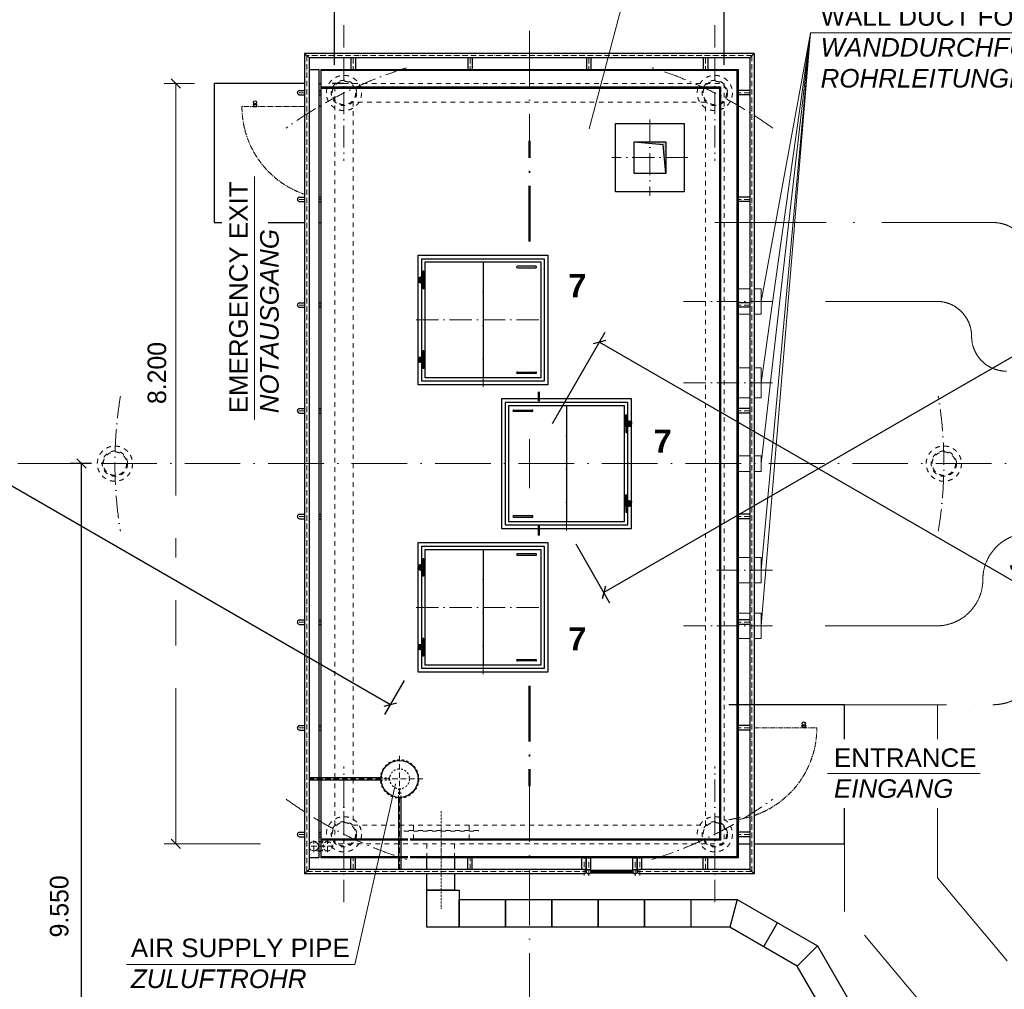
# Model space of a CAD drawing. Header units: millimetres. Extents: x -57642 to 5082813, y -177084 to 58112.
# Tile 789 of 1056: x 35292 to 45911, y -5669 to 4788. Entities that reach past the tile are written whole.
import ezdxf

# ---------------------------------------------------------------- set-up
doc = ezdxf.new("R2010")
doc.units = ezdxf.units.MM
for name, pattern in [('ACAD_ISO10W100', [18, 12, -3, 0, -3]), ('JIS_02_1.0', [2, 1, -1]), ('MITTE2', [28.575, 19.05, -3.175, 3.175, -3.175])]:
    doc.linetypes.add(name, pattern=pattern)
doc.layers.add('Bemaßung', color=7, linetype='Continuous', lineweight=9)
doc.layers.add('Beschriftung', color=7, linetype='Continuous', lineweight=9)
doc.layers.add('Kabeltrasse', color=7, linetype='Continuous', plot=False)
doc.styles.add('LBB3.5M1000', font='isocp.shx', dxfattribs={"height": 3.5})
doc.dimstyles.new('DIN', dxfattribs={"dimtxt": 2.5, "dimasz": 2.5, "dimexe": 1.25, "dimexo": 0.625, "dimtad": 1, "dimtih": 1, "dimdec": 4, "dimdsep": 46, "dimlunit": 6, "dimtxsty": 'Standard', "dimcen": 2.5, "dimadec": 0, "dimazin": 0, "dimtfac": 1, "dimtdec": 4, "dimtmove": 0, "dimatfit": 3, "dimfxl": 0, "dimtvp": 1, "dimtolj": 1, "dimtzin": 0, "dimarcsym": 0})

# ---------------------------------------------------------------- blocks, each defined once
blk = doc.blocks.new('_Oblique')
at = {"color": 0, "linetype": 'ByBlock', "lineweight": -2}
blk.add_line((-0.5, -0.5), (0.5, 0.5), dxfattribs=at)
blk = doc.blocks.new('*D6')
at = {"layer": 'Bemaßung', "color": 0, "lineweight": -2, "transparency": 16777216}
for p, q in [((36068, 0), (35835, 0)), ((35960, -9550), (35960, 0)), ((37489, -9550), (35835, -9550))]:
    blk.add_line(p, q, dxfattribs=at)
at = {"layer": 'DEFPOINTS', "color": 0, "transparency": 16777216}
for p in [(35960, 0), (36868, 0), (38289, -9550)]:
    blk.add_point(p, dxfattribs=at)
at = {"layer": 'Bemaßung', "color": 0, "lineweight": -2, "transparency": 16777216, "xscale": 100, "yscale": 100, "zscale": 100}
for p, rotation in [((35960, 0), 90), ((35960, -9550), 270)]:
    blk.add_blockref('_Oblique', p, dxfattribs=dict(at, rotation=rotation))
at = {"layer": 'Bemaßung', "color": 0, "transparency": 16777216, "insert": (35719, -4775), "char_height": 200, "attachment_point": 5, "rotation": 90}
blk.add_mtext('\\A1;9.550', dxfattribs=at)
blk = doc.blocks.new('*D181')
at = {"layer": 'Bemaßung', "color": 0, "lineweight": -2, "transparency": 16777216}
for p, q in [((31169, 2437), (30957, 2069)), ((31019, 2178), (39290, -2597)), ((39439, -2338), (39227, -2706))]:
    blk.add_line(p, q, dxfattribs=at)
at = {"layer": 'DEFPOINTS', "color": 0, "transparency": 16777216}
for p in [(32519, 4775), (40789, 0), (39290, -2597)]:
    blk.add_point(p, dxfattribs=at)
at = {"layer": 'Bemaßung', "color": 0, "lineweight": -2, "transparency": 16777216, "xscale": 100, "yscale": 100, "zscale": 100}
for p, rotation in [((31019, 2178), 150.0000000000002), ((39290, -2597), 330.0000000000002)]:
    blk.add_blockref('_Oblique', p, dxfattribs=dict(at, rotation=rotation))
at = {"layer": 'Bemaßung', "color": 0, "transparency": 16777216, "insert": (32363, 1659), "char_height": 200, "attachment_point": 5, "rotation": 330}
blk.add_mtext('\\A1;9.550', dxfattribs=at)
blk = doc.blocks.new('*D182')
at = {"layer": 'Bemaßung', "color": 0, "lineweight": -2, "transparency": 16777216}
for p, q in [((49560, 3909), (49926, 3275)), ((49863, 3384), (41593, -1391)), ((41289, -866), (41655, -1500))]:
    blk.add_line(p, q, dxfattribs=at)
at = {"layer": 'DEFPOINTS', "color": 0, "transparency": 16777216}
for p in [(49060, 4775), (40789, 0), (41593, -1391)]:
    blk.add_point(p, dxfattribs=at)
at = {"layer": 'Bemaßung', "color": 0, "lineweight": -2, "transparency": 16777216, "xscale": 100, "yscale": 100, "zscale": 100}
for p, rotation in [((49863, 3384), 29.9999999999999), ((41593, -1391), 209.9999999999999)]:
    blk.add_blockref('_Oblique', p, dxfattribs=dict(at, rotation=rotation))
at = {"layer": 'Bemaßung', "color": 0, "transparency": 16777216, "insert": (47515, 2308), "char_height": 200, "attachment_point": 5, "rotation": 30}
blk.add_mtext('\\A1;9.550', dxfattribs=at)
blk = doc.blocks.new('*D183')
at = {"layer": 'Bemaßung', "color": 0, "lineweight": -2, "transparency": 16777216}
for p, q in [((41039, 433), (41608, 1419)), ((41546, 1310), (50033, -3590)), ((49526, -4467), (50095, -3481))]:
    blk.add_line(p, q, dxfattribs=at)
at = {"layer": 'DEFPOINTS', "color": 0, "transparency": 16777216}
for p in [(40789, 0), (50033, -3590), (49276, -4900)]:
    blk.add_point(p, dxfattribs=at)
at = {"layer": 'Bemaßung', "color": 0, "lineweight": -2, "transparency": 16777216, "xscale": 100, "yscale": 100, "zscale": 100}
for p, rotation in [((41546, 1310), 149.9999999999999), ((50033, -3590), 329.9999999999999)]:
    blk.add_blockref('_Oblique', p, dxfattribs=dict(at, rotation=rotation))
at = {"layer": 'Bemaßung', "color": 0, "transparency": 16777216, "insert": (46283, -1199), "char_height": 200, "attachment_point": 5, "rotation": 330}
blk.add_mtext('\\A1;9.800', dxfattribs=at)
blk = doc.blocks.new('*D478')
at = {"layer": 'Bemaßung', "color": 0, "lineweight": -2, "transparency": 16777216}
blk.add_arc((40809, 0), 7889, 150, 180, dxfattribs=at)
at = {"layer": 'DEFPOINTS', "color": 0, "transparency": 16777216}
for p in [(33562, 4184), (34593, 3589), (33396, 2698), (29871, 0), (54595, 0)]:
    blk.add_point(p, dxfattribs=at)
at = {"layer": 'Bemaßung', "color": 0, "lineweight": -2, "transparency": 16777216, "xscale": 100, "yscale": 100, "zscale": 100}
for p, rotation in [((33977, 3945), 60.00000000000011), ((32920, 0), 270)]:
    blk.add_blockref('_Oblique', p, dxfattribs=dict(at, rotation=rotation))
at = {"layer": 'Bemaßung', "color": 0, "transparency": 16777216, "insert": (33044, 2081), "char_height": 200, "attachment_point": 5, "rotation": 75}
blk.add_mtext('\\A1;30°', dxfattribs=at)
blk = doc.blocks.new('*D528')
at = {"layer": 'Bemaßung', "color": 0, "lineweight": -2, "transparency": 16777216}
for p, q in [((38789, 4928), (38789, 5245)), ((42789, 4928), (42789, 5245)), ((38789, 5120), (42789, 5120))]:
    blk.add_line(p, q, dxfattribs=at)
at = {"layer": 'DEFPOINTS', "color": 0, "transparency": 16777216}
for p in [(42789, 5120), (38789, 4728), (42789, 4728)]:
    blk.add_point(p, dxfattribs=at)
at = {"layer": 'Bemaßung', "color": 0, "lineweight": -2, "transparency": 16777216, "xscale": 100, "yscale": 100, "zscale": 100, "rotation": 180}
blk.add_blockref('_Oblique', (38789, 5120), dxfattribs=at)
at = {"layer": 'Bemaßung', "color": 0, "lineweight": -2, "transparency": 16777216, "xscale": 100, "yscale": 100, "zscale": 100}
blk.add_blockref('_Oblique', (42789, 5120), dxfattribs=at)
at = {"layer": 'Bemaßung', "color": 0, "transparency": 16777216, "insert": (40789, 5270), "char_height": 200, "attachment_point": 5}
blk.add_mtext('\\A1;4.000', dxfattribs=at)
blk = doc.blocks.new('*D529')
at = {"layer": 'Bemaßung', "color": 0, "lineweight": -2, "transparency": 16777216}
for p, q in [((38689, 4300), (38689, 5619)), ((42889, 4300), (42889, 5619)), ((38689, 5494), (42889, 5494))]:
    blk.add_line(p, q, dxfattribs=at)
at = {"layer": 'DEFPOINTS', "color": 0, "transparency": 16777216}
for p in [(42889, 5494), (38689, 4100), (42889, 4100)]:
    blk.add_point(p, dxfattribs=at)
at = {"layer": 'Bemaßung', "color": 0, "lineweight": -2, "transparency": 16777216, "xscale": 100, "yscale": 100, "zscale": 100, "rotation": 180}
blk.add_blockref('_Oblique', (38689, 5494), dxfattribs=at)
at = {"layer": 'Bemaßung', "color": 0, "lineweight": -2, "transparency": 16777216, "xscale": 100, "yscale": 100, "zscale": 100}
blk.add_blockref('_Oblique', (42889, 5494), dxfattribs=at)
at = {"layer": 'Bemaßung', "color": 0, "transparency": 16777216, "insert": (40789, 5644), "char_height": 200, "attachment_point": 5}
blk.add_mtext('\\A1;4.200', dxfattribs=at)
blk = doc.blocks.new('*D733')
at = {"layer": 'Bemaßung', "color": 0, "lineweight": -2, "transparency": 16777216}
blk.add_arc((40789, 0), 8119, 330, 0, dxfattribs=at)
at = {"layer": 'DEFPOINTS', "color": 0, "transparency": 16777216}
for p in [(29871, 0), (54595, 0), (48785, -1410), (46895, -3525), (47894, -4102)]:
    blk.add_point(p, dxfattribs=at)
at = {"layer": 'Bemaßung', "color": 0, "lineweight": -2, "transparency": 16777216, "xscale": 100, "yscale": 100, "zscale": 100}
for p, rotation in [((48908, 0), 90), ((47820, -4059), 240)]:
    blk.add_blockref('_Oblique', p, dxfattribs=dict(at, rotation=rotation))
at = {"layer": 'Bemaßung', "color": 0, "transparency": 16777216, "insert": (48400, -2064), "char_height": 200, "attachment_point": 5, "rotation": 74.8258}
blk.add_mtext('\\A1;30°', dxfattribs=at)

msp = doc.modelspace()

# ---------------------------------------------------------------- hatches: boundary and pattern name
msp.add_hatch(color=256).paths.add_polyline_path([(42259.44271, 3470), (41919.44271, 3470), (42232.08964, 3442.64694), (42259.44271, 3130)])

# ---------------------------------------------------------------- linework, layer by layer
at = {"linetype": 'ACAD_ISO10W100', "lineweight": 18, "ltscale": 20}
for p, q in [((38789.44271, 4728.19477), (38789.44271, 3267.02881)), ((42789.44271, 4728.19477), (42789.44271, 3267.02881)), ((42089.44271, 3710), (42089.44271, 2890)), ((42499.44271, 3300), (41679.44271, 3300)), ((40289.44271, 830), (40289.44271, 2270)), ((43412.41405, 1750), (42369.44132, 1750)), ((43412.41405, 1750), (42714.27583, 1750)), ((39569.44271, 1550), (41009.44271, 1550)), ((43412.41405, 870), (42369.44132, 870)), ((43412.41405, 870), (42714.27583, 870)), ((41189.44271, -720), (41189.44271, 720)), ((40289.44271, -2270), (40289.44271, -830)), ((43412.41405, -1150), (42714.27583, -1150)), ((39569.44271, -1550), (41009.44271, -1550)), ((43412.41405, -1750), (42369.44132, -1750)), ((43412.41405, -1750), (42714.27583, -1750)), ((38789.44271, -4728.19477), (38789.44271, -3267.02881)), ((42789.44271, -4728.19477), (42789.44271, -3267.02881))]:
    msp.add_line(p, q, dxfattribs=at)
at = {"linetype": 'ACAD_ISO10W100', "lineweight": 18, "ltscale": 50}
for p, q in [((40789.44271, 4669.3168), (40789.44271, 3480.3193)), ((40789.44271, 264.79352), (40789.44271, -264.79352)), ((29871.04316, 0), (54595.45012, 0)), ((40789.44271, -3480.3193), (40789.44271, -12925))]:
    msp.add_line(p, q, dxfattribs=at)
for p, q in [((43213.59271, 4424.15), (38365.29271, 4424.15)), ((38365.29271, 4424.15), (38365.29271, -4424.15)), ((38413.59271, 4375.85), (38365.29271, 4424.15)), ((43165.29271, 4375.85), (38413.59271, 4375.85)), ((38413.59271, 4375.85), (38413.59271, -4375.85)), ((38865.29271, 4375.85), (38865.29271, 4250)), ((38913.59271, 4375.85), (38913.59271, 4250)), ((40125.29271, 4375.85), (40125.29271, 4250)), ((40173.59271, 4375.85), (40173.59271, 4250)), ((41405.29271, 4375.85), (41405.29271, 4250)), ((41453.59271, 4375.85), (41453.59271, 4250)), ((42665.29271, 4375.85), (42665.29271, 4250)), ((42713.59271, 4375.85), (42713.59271, 4250)), ((43165.29271, 4375.85), (43213.59271, 4424.15)), ((43165.29271, 4375.85), (43165.29271, -4375.85)), ((43213.59271, 4424.15), (43213.59271, -4424.15)), ((38539.44271, 4250), (38539.44271, -3387.5)), ((38539.44271, 4250), (43039.44271, 4250)), ((43039.44271, 4250), (43039.44271, -4250)), ((43029.44271, 4240), (38539.44271, 4240)), ((43029.44271, -4240), (43029.44271, 4240)), ((38365.29271, 4100), (37389.44271, 4100)), ((37389.44271, 4100), (37389.44271, 2600)), ((38517.97856, 4100), (38539.44271, 4100)), ((42849.44271, 4060), (38539.44271, 4060)), ((38539.44271, 4050), (42839.44271, 4050)), ((38789.44271, 4100), (38663.59271, 4100)), ((42839.44271, 4050), (42849.44271, 4060)), ((42839.44271, 4050), (42839.44271, -4050)), ((42849.44271, 4060), (42849.44271, -4060)), ((38311.32581, 4024.15), (38365.29271, 4024.15)), ((38311.32581, 3975.85), (38365.29271, 3975.85)), ((38517.97856, 4024.15), (38539.44271, 4024.15)), ((38517.97856, 3975.85), (38539.44271, 3975.85)), ((43165.29271, 4024.15), (43038.32473, 4024.15)), ((43165.29271, 3975.85), (43038.32473, 3975.85)), ((41919.44271, 3470), (42232.08964, 3442.64694)), ((42259.44271, 3130), (42232.08964, 3442.64694)), ((38311.32581, 2874.15), (38365.29271, 2874.15)), ((38517.97856, 2874.15), (38539.44271, 2874.15)), ((43165.29271, 2874.15), (43038.32473, 2874.15)), ((38311.32581, 2825.85), (38365.29271, 2825.85)), ((38517.97856, 2825.85), (38539.44271, 2825.85)), ((43165.29271, 2825.85), (43038.32473, 2825.85)), ((37389.44271, 2600), (37472.90227, 2600)), ((37970.45176, 2600), (38365.29271, 2600)), ((38517.97856, 2600), (38539.44271, 2600)), ((40289.44271, 2175), (40289.44271, 925)), ((40859.44271, 2128), (40659.44271, 2128)), ((39649.44271, 2065), (39639.44271, 2065)), ((40659.44271, 2112), (40859.44271, 2112)), ((39589.44271, 2005), (39589.44271, 1995)), ((39659.44271, 2005), (39589.44271, 2005)), ((39589.44271, 1995), (39659.44271, 1995)), ((39589.44271, 1985), (39589.44271, 1975)), ((39664.44271, 1985), (39589.44271, 1985)), ((39589.44271, 1975), (39664.44271, 1975)), ((39589.44271, 1955), (39589.44271, 1965)), ((39589.44271, 1965), (39659.44271, 1965)), ((39659.44271, 1955), (39589.44271, 1955)), ((39599.44271, 1995), (39599.44271, 2005)), ((39599.44271, 1985), (39599.44271, 1975)), ((39599.44271, 1965), (39599.44271, 1955)), ((39610.94271, 2010), (39610.94271, 2005)), ((39637.94271, 2010), (39610.94271, 2010)), ((39610.94271, 1995), (39610.94271, 1985)), ((39610.94271, 1975), (39610.94271, 1965)), ((39610.94271, 1955), (39610.94271, 1950)), ((39610.94271, 1950), (39637.94271, 1950)), ((39637.94271, 2005), (39637.94271, 2010)), ((39637.94271, 1985), (39637.94271, 1995)), ((39637.94271, 1965), (39637.94271, 1975)), ((39637.94271, 1950), (39637.94271, 1955)), ((39649.44271, 1995), (39649.44271, 2005)), ((39649.44271, 1975), (39649.44271, 1985)), ((39649.44271, 1965), (39649.44271, 1955)), ((39659.44271, 2005), (39659.44271, 1995)), ((39659.44271, 1985), (39659.44271, 1975)), ((39659.44271, 1955), (39659.44271, 1965)), ((39649.44271, 1895), (39639.44271, 1895)), ((38311.32581, 1734.15), (38365.29271, 1734.15)), ((38517.97856, 1734.15), (38539.44271, 1734.15)), ((43165.29271, 1734.15), (43038.32473, 1734.15)), ((38311.32581, 1685.85), (38365.29271, 1685.85)), ((38517.97856, 1685.85), (38539.44271, 1685.85)), ((43165.29271, 1685.85), (43038.32473, 1685.85)), ((39649.44271, 1205), (39639.44271, 1205)), ((39589.44271, 1145), (39589.44271, 1135)), ((39659.44271, 1145), (39589.44271, 1145)), ((39589.44271, 1135), (39659.44271, 1135)), ((39589.44271, 1115), (39589.44271, 1125)), ((39589.44271, 1125), (39664.44271, 1125)), ((39664.44271, 1115), (39589.44271, 1115)), ((39589.44271, 1095), (39589.44271, 1105)), ((39589.44271, 1105), (39659.44271, 1105)), ((39659.44271, 1095), (39589.44271, 1095)), ((39599.44271, 1135), (39599.44271, 1145)), ((39599.44271, 1115), (39599.44271, 1125)), ((39599.44271, 1105), (39599.44271, 1095)), ((39610.94271, 1145), (39610.94271, 1150)), ((39610.94271, 1150), (39637.94271, 1150)), ((39610.94271, 1125), (39610.94271, 1135)), ((39610.94271, 1105), (39610.94271, 1115)), ((39610.94271, 1090), (39610.94271, 1095)), ((39637.94271, 1090), (39610.94271, 1090)), ((39637.94271, 1150), (39637.94271, 1145)), ((39637.94271, 1135), (39637.94271, 1125)), ((39637.94271, 1115), (39637.94271, 1105)), ((39637.94271, 1095), (39637.94271, 1090)), ((39649.44271, 1135), (39649.44271, 1145)), ((39649.44271, 1125), (39649.44271, 1115)), ((39649.44271, 1105), (39649.44271, 1095)), ((39659.44271, 1145), (39659.44271, 1135)), ((39659.44271, 1115), (39659.44271, 1125)), ((39659.44271, 1095), (39659.44271, 1105)), ((39649.44271, 1035), (39639.44271, 1035)), ((40659.44271, 988), (40859.44271, 988)), ((40859.44271, 972), (40659.44271, 972)), ((38311.32581, 594.15), (38365.29271, 594.15)), ((38311.32581, 545.85), (38365.29271, 545.85)), ((38517.97856, 594.15), (38539.44271, 594.15)), ((38517.97856, 545.85), (38539.44271, 545.85)), ((40619.44271, 578), (40819.44271, 578)), ((40819.44271, 562), (40619.44271, 562)), ((41189.44271, 625), (41189.44271, -625)), ((43165.29271, 594.15), (43038.32473, 594.15)), ((43165.29271, 545.85), (43038.32473, 545.85)), ((41814.44271, 435), (41889.44271, 435)), ((41889.44271, 425), (41814.44271, 425)), ((41819.44271, 455), (41889.44271, 455)), ((41819.44271, 455), (41819.44271, 445)), ((41889.44271, 445), (41819.44271, 445)), ((41819.44271, 435), (41819.44271, 425)), ((41829.44271, 515), (41839.44271, 515)), ((41829.44271, 445), (41829.44271, 455)), ((41829.44271, 425), (41829.44271, 435)), ((41840.94271, 455), (41840.94271, 460)), ((41840.94271, 460), (41867.94271, 460)), ((41840.94271, 435), (41840.94271, 445)), ((41840.94271, 415), (41840.94271, 425)), ((41867.94271, 460), (41867.94271, 455)), ((41867.94271, 445), (41867.94271, 435)), ((41867.94271, 425), (41867.94271, 415)), ((41879.44271, 445), (41879.44271, 455)), ((41879.44271, 435), (41879.44271, 425)), ((41889.44271, 455), (41889.44271, 445)), ((41889.44271, 435), (41889.44271, 425)), ((41889.44271, 415), (41819.44271, 415)), ((41819.44271, 405), (41819.44271, 415)), ((41819.44271, 405), (41889.44271, 405)), ((41829.44271, 415), (41829.44271, 405)), ((41829.44271, 345), (41839.44271, 345)), ((41840.94271, 400), (41840.94271, 405)), ((41867.94271, 400), (41840.94271, 400)), ((41867.94271, 405), (41867.94271, 400)), ((41879.44271, 415), (41879.44271, 405)), ((41889.44271, 405), (41889.44271, 415)), ((41819.44271, -405), (41889.44271, -405)), ((41819.44271, -405), (41819.44271, -415)), ((41889.44271, -415), (41819.44271, -415)), ((41829.44271, -345), (41839.44271, -345)), ((41829.44271, -415), (41829.44271, -405)), ((41867.94271, -400), (41840.94271, -400)), ((41840.94271, -400), (41840.94271, -405)), ((41840.94271, -415), (41840.94271, -425)), ((41867.94271, -405), (41867.94271, -400)), ((41867.94271, -425), (41867.94271, -415)), ((41879.44271, -415), (41879.44271, -405)), ((41889.44271, -405), (41889.44271, -415)), ((41889.44271, -425), (41814.44271, -425)), ((41814.44271, -435), (41889.44271, -435)), ((41819.44271, -435), (41819.44271, -425)), ((41889.44271, -445), (41819.44271, -445)), ((41819.44271, -455), (41819.44271, -445)), ((41819.44271, -455), (41889.44271, -455)), ((41829.44271, -425), (41829.44271, -435)), ((41829.44271, -445), (41829.44271, -455)), ((41829.44271, -515), (41839.44271, -515)), ((41840.94271, -435), (41840.94271, -445)), ((41840.94271, -455), (41840.94271, -460)), ((41840.94271, -460), (41867.94271, -460)), ((41867.94271, -445), (41867.94271, -435)), ((41867.94271, -460), (41867.94271, -455)), ((41879.44271, -435), (41879.44271, -425)), ((41879.44271, -445), (41879.44271, -455)), ((41889.44271, -435), (41889.44271, -425)), ((41889.44271, -455), (41889.44271, -445)), ((38311.32581, -545.85), (38365.29271, -545.85)), ((38311.32581, -594.15), (38365.29271, -594.15)), ((38517.97856, -545.85), (38539.44271, -545.85)), ((38517.97856, -594.15), (38539.44271, -594.15)), ((40819.44271, -562), (40619.44271, -562)), ((40619.44271, -578), (40819.44271, -578)), ((43165.29271, -545.85), (43038.32473, -545.85)), ((43165.29271, -594.15), (43038.32473, -594.15)), ((40289.44271, -925), (40289.44271, -2175)), ((39649.44271, -1035), (39639.44271, -1035)), ((40859.44271, -972), (40659.44271, -972)), ((40659.44271, -988), (40859.44271, -988)), ((39589.44271, -1095), (39589.44271, -1105)), ((39659.44271, -1095), (39589.44271, -1095)), ((39589.44271, -1105), (39659.44271, -1105)), ((39589.44271, -1115), (39589.44271, -1125)), ((39664.44271, -1115), (39589.44271, -1115)), ((39589.44271, -1125), (39664.44271, -1125)), ((39589.44271, -1145), (39589.44271, -1135)), ((39589.44271, -1135), (39659.44271, -1135)), ((39659.44271, -1145), (39589.44271, -1145)), ((39599.44271, -1105), (39599.44271, -1095)), ((39599.44271, -1115), (39599.44271, -1125)), ((39599.44271, -1135), (39599.44271, -1145)), ((39610.94271, -1090), (39610.94271, -1095)), ((39637.94271, -1090), (39610.94271, -1090)), ((39610.94271, -1105), (39610.94271, -1115)), ((39610.94271, -1125), (39610.94271, -1135)), ((39610.94271, -1145), (39610.94271, -1150)), ((39610.94271, -1150), (39637.94271, -1150)), ((39637.94271, -1095), (39637.94271, -1090)), ((39637.94271, -1115), (39637.94271, -1105)), ((39637.94271, -1135), (39637.94271, -1125)), ((39637.94271, -1150), (39637.94271, -1145)), ((39649.44271, -1105), (39649.44271, -1095)), ((39649.44271, -1125), (39649.44271, -1115)), ((39649.44271, -1135), (39649.44271, -1145)), ((39659.44271, -1095), (39659.44271, -1105)), ((39659.44271, -1115), (39659.44271, -1125)), ((39659.44271, -1145), (39659.44271, -1135)), ((39649.44271, -1205), (39639.44271, -1205)), ((38311.32581, -1685.85), (38365.29271, -1685.85)), ((38517.97856, -1685.85), (38539.44271, -1685.85)), ((43165.29271, -1685.85), (43038.32473, -1685.85)), ((38311.32581, -1734.15), (38365.29271, -1734.15)), ((38517.97856, -1734.15), (38539.44271, -1734.15)), ((43165.29271, -1734.15), (43038.32473, -1734.15)), ((39649.44271, -1895), (39639.44271, -1895)), ((39589.44271, -1955), (39589.44271, -1965)), ((39659.44271, -1955), (39589.44271, -1955)), ((39589.44271, -1965), (39659.44271, -1965)), ((39589.44271, -1985), (39589.44271, -1975)), ((39589.44271, -1975), (39664.44271, -1975)), ((39664.44271, -1985), (39589.44271, -1985)), ((39589.44271, -2005), (39589.44271, -1995)), ((39589.44271, -1995), (39659.44271, -1995)), ((39659.44271, -2005), (39589.44271, -2005)), ((39599.44271, -1965), (39599.44271, -1955)), ((39599.44271, -1985), (39599.44271, -1975)), ((39599.44271, -1995), (39599.44271, -2005)), ((39610.94271, -1955), (39610.94271, -1950)), ((39610.94271, -1950), (39637.94271, -1950)), ((39610.94271, -1975), (39610.94271, -1965)), ((39610.94271, -1995), (39610.94271, -1985)), ((39610.94271, -2010), (39610.94271, -2005)), ((39637.94271, -2010), (39610.94271, -2010)), ((39637.94271, -1950), (39637.94271, -1955)), ((39637.94271, -1965), (39637.94271, -1975)), ((39637.94271, -1985), (39637.94271, -1995)), ((39637.94271, -2005), (39637.94271, -2010)), ((39649.44271, -1965), (39649.44271, -1955)), ((39649.44271, -1975), (39649.44271, -1985)), ((39649.44271, -1995), (39649.44271, -2005)), ((39659.44271, -1955), (39659.44271, -1965)), ((39659.44271, -1985), (39659.44271, -1975)), ((39659.44271, -2005), (39659.44271, -1995)), ((39649.44271, -2065), (39639.44271, -2065)), ((40659.44271, -2112), (40859.44271, -2112)), ((40859.44271, -2128), (40659.44271, -2128)), ((43062.8175, -2600), (42939.44271, -2600)), ((43165.29271, -2600), (43039.44271, -2600)), ((44089.44271, -2600), (43111.1175, -2600)), ((44189.44271, -2600), (43213.59271, -2600)), ((44189.44271, -2972.72554), (44189.44271, -2600)), ((44189.44271, -2972.72554), (44189.44271, -2600)), ((38311.32581, -2825.85), (38365.29271, -2825.85)), ((38517.97856, -2825.85), (38539.44271, -2825.85)), ((43165.29271, -2825.85), (43038.32473, -2825.85)), ((38311.32581, -2874.15), (38365.29271, -2874.15)), ((38517.97856, -2874.15), (38539.44271, -2874.15)), ((43165.29271, -2874.15), (43038.32473, -2874.15)), ((39189.83371, -3387.5), (38413.35346, -3387.5)), ((39189.83371, -3412.5), (38413.35346, -3412.5)), ((38539.44271, -3412.5), (38539.44271, -4250)), ((39378.30062, -3599.68939), (39378.30062, -4375.85)), ((39403.30062, -3599.51932), (39403.30062, -4375.85)), ((44189.44271, -4100), (44189.44271, -3715.98216)), ((44189.44271, -4100), (44189.44271, -3715.98216)), ((38311.32581, -3975.85), (38365.29271, -3975.85)), ((38311.32581, -4024.15), (38365.29271, -4024.15)), ((38517.97856, -3975.85), (38539.44271, -3975.85)), ((38517.97856, -4024.15), (38539.44271, -4024.15)), ((43165.29271, -3975.85), (43038.32473, -3975.85)), ((43165.29271, -4024.15), (43038.32473, -4024.15)), ((38517.97856, -4076.60305), (38539.44271, -4076.60305)), ((39478.30062, -4050), (38539.44271, -4050)), ((39478.30062, -4060), (38539.44271, -4060)), ((42839.44271, -4050), (39503.30062, -4050)), ((42849.44271, -4060), (39503.30062, -4060)), ((42839.44271, -4050), (42849.44271, -4060)), ((43039.44271, -4100), (43165.29271, -4100)), ((43213.59271, -4100), (44189.44271, -4100)), ((38517.97856, -4176.60305), (38539.44271, -4176.60305)), ((39478.30062, -4240), (38539.44271, -4240)), ((43029.44271, -4240), (39503.30062, -4240)), ((42939.44271, -4250), (42929.44271, -4240)), ((43039.44271, -4250), (43029.44271, -4240)), ((39478.30062, -4250), (38539.44271, -4250)), ((38865.29271, -4375.85), (38865.29271, -4250)), ((38913.59271, -4375.85), (38913.59271, -4250)), ((43039.44271, -4250), (39503.30062, -4250)), ((40125.29271, -4375.85), (40125.29271, -4250)), ((40173.59271, -4375.85), (40173.59271, -4250)), ((41355.29271, -4375.85), (41355.29271, -4249.64249)), ((41403.59271, -4399.64249), (41403.59271, -4249.64249)), ((41405.29271, -4400), (41405.29271, -4250)), ((41453.59271, -4400), (41453.59271, -4250)), ((41905.29271, -4400), (41905.29271, -4250)), ((41953.59271, -4400), (41953.59271, -4250)), ((41955.29271, -4399.64249), (41955.29271, -4249.64249)), ((42003.59271, -4375.85), (42003.59271, -4249.64249)), ((42665.29271, -4375.85), (42665.29271, -4250)), ((42713.59271, -4375.85), (42713.59271, -4250)), ((38413.59271, -4375.85), (38365.29271, -4424.15)), ((41379.44271, -4424.15), (38365.29271, -4424.15)), ((41379.4428, -4375.85), (38413.59271, -4375.85)), ((41449.2735, -4414.14214), (41909.61191, -4414.14214)), ((41453.59271, -4385.85786), (41905.29271, -4385.85786)), ((41453.59271, -4400), (41905.29271, -4400)), ((43165.29271, -4375.85), (41979.44271, -4375.85)), ((43213.59271, -4424.15), (41979.44271, -4424.15)), ((43165.29271, -4375.85), (43213.59271, -4424.15)), ((42531.63733, -4700), (42531.63733, -5000)), ((43031.63733, -4700), (42951.25257, -5000)), ((43464.65003, -4950), (43314.65003, -5209.80762)), ((43897.66273, -5200), (43678.04749, -5419.61524))]:
    msp.add_line(p, q)
at = {"linetype": 'ACAD_ISO10W100', "lineweight": 18, "ltscale": 5}
for p, q in [((43189.44271, 4400), (38389.44271, 4400)), ((38389.44271, -4400), (38389.44271, 4400)), ((38889.44271, 4375.85), (38889.44271, 4250)), ((40149.44271, 4375.85), (40149.44271, 4250)), ((41429.44271, 4375.85), (41429.44271, 4250)), ((42689.44271, 4375.85), (42689.44271, 4250)), ((43189.44271, -4400), (43189.44271, 4400)), ((38365.29271, 4000), (38274.77729, 4000)), ((38517.97856, 4000), (38539.44271, 4000)), ((43165.29271, 4000), (43038.32473, 4000)), ((38365.29271, 2850), (38274.77729, 2850)), ((38517.97856, 2850), (38539.44271, 2850)), ((43165.29271, 2850), (43038.32473, 2850)), ((38365.29271, 1710), (38274.77729, 1710)), ((38517.97856, 1710), (38539.44271, 1710)), ((43165.29271, 1710), (43038.32473, 1710)), ((38365.29271, 570), (38274.77729, 570)), ((38517.97856, 570), (38539.44271, 570)), ((43165.29271, 570), (43038.32473, 570)), ((38365.29271, -570), (38274.77729, -570)), ((38517.97856, -570), (38539.44271, -570)), ((43165.29271, -570), (43038.32473, -570)), ((38365.29271, -1710), (38274.77729, -1710)), ((38517.97856, -1710), (38539.44271, -1710)), ((43165.29271, -1710), (43038.32473, -1710)), ((38365.29271, -2850), (38274.77729, -2850)), ((38517.97856, -2850), (38539.44271, -2850)), ((43165.29271, -2850), (43038.32473, -2850)), ((39389.44271, -3150), (39389.44271, -4375.85)), ((39639.44271, -3400), (38413.35346, -3400)), ((38365.29271, -4000), (38274.77729, -4000)), ((38517.97856, -4000), (38539.44271, -4000)), ((43165.29271, -4000), (43038.32473, -4000)), ((38889.44271, -4375.85), (38889.44271, -4250)), ((40149.44271, -4375.85), (40149.44271, -4250)), ((41379.44271, -4443.79249), (41379.44271, -4249.64249)), ((41429.44271, -4444.15), (41429.44271, -4250)), ((41929.44271, -4444.15), (41929.44271, -4250)), ((41979.44271, -4443.79249), (41979.44271, -4249.64249)), ((42689.44271, -4375.85), (42689.44271, -4250)), ((38389.44271, -4400), (41405.29271, -4400)), ((41453.59271, -4400), (41473.59271, -4400)), ((41885.29271, -4400), (41905.29271, -4400)), ((41953.59271, -4400), (43189.44271, -4400))]:
    msp.add_line(p, q, dxfattribs=at)
at = {"linetype": 'JIS_02_1.0', "lineweight": 18, "ltscale": 50}
for p, q in [((38689.44271, -3387.5), (38689.44271, 4100)), ((38689.44271, 4100), (42889.44271, 4100)), ((42889.44271, 4100), (42889.44271, -4100)), ((38689.44271, -4100), (38689.44271, -3412.5)), ((38789.44271, -4100), (38789.44271, -3412.5)), ((39539.44271, -3900), (39539.44271, -4100)), ((40139.44271, -3900), (40139.44271, -4100)), ((39478.30062, -4100), (38689.44271, -4100)), ((42889.44271, -4100), (39503.30062, -4100)), ((39681.63733, -4250), (39681.63733, -4100)), ((39981.63733, -4250), (39981.63733, -4100))]:
    msp.add_line(p, q, dxfattribs=at)
at = {"linetype": 'MITTE2', "lineweight": 9, "ltscale": 3}
for p, q in [((38365.29271, 3850), (37689.44271, 3850)), ((38517.97856, 3850), (38539.44271, 3850)), ((43213.59271, -2850), (43889.44271, -2850))]:
    msp.add_line(p, q, dxfattribs=at)
at = {"linetype": 'ACAD_ISO10W100', "lineweight": 50, "ltscale": 50}
for p, q in [((40789.44271, 2396.5615), (40789.44271, 3480.3193)), ((40890.92081, 775), (40890.92081, 672.5)), ((40890.92081, -775), (40890.92081, -672.5)), ((40789.44271, -2396.5615), (40789.44271, -3480.3193))]:
    msp.add_line(p, q, dxfattribs=at)
at = {"linetype": 'ACAD_ISO10W100', "lineweight": 13, "ltscale": 100}
for p, q in [((42789.44271, 2600), (45789.44271, 2600)), ((45182.0822, 1750), (43587.64272, 1750)), ((45180.52033, -1750), (43587.64272, -1750)), ((44089.44271, -2600), (45789.44271, -2600)), ((45189.44271, -2600), (45189.44271, -2972.72554)), ((45189.44271, -3715.98216), (45189.44271, -4465.85389)), ((44189.44271, -4100), (44189.44271, -4829.82413)), ((50569.37699, -10877.40991), (45189.44271, -4465.85389)), ((49803.33255, -11520.19752), (44189.44271, -4829.82413))]:
    msp.add_line(p, q, dxfattribs=at)
at = {"lineweight": 13}
for p, q in [((43039.44271, 1886.5), (43165.29271, 1886.5)), ((43213.59271, 1886.5), (43289.44271, 1886.5)), ((43289.44271, 1886.5), (43289.44271, 1613.5)), ((43165.29271, 1613.5), (43039.44271, 1613.5)), ((43289.44271, 1613.5), (43213.59271, 1613.5)), ((43039.44271, 1031.95), (43165.29271, 1031.95)), ((43213.59271, 1031.95), (43289.44271, 1031.95)), ((43289.44271, 1031.95), (43289.44271, 708.05)), ((43165.29271, 708.05), (43039.44271, 708.05)), ((43289.44271, 708.05), (43213.59271, 708.05)), ((43039.44271, 84.15), (43165.29271, 84.15)), ((43213.59271, 84.15), (43289.44271, 84.15)), ((43289.44271, 84.15), (43289.44271, -84.15)), ((43165.29271, -84.15), (43039.44271, -84.15)), ((43289.44271, -84.15), (43213.59271, -84.15)), ((43039.44271, -1013.5), (43165.29271, -1013.5)), ((43213.59271, -1013.5), (43289.44271, -1013.5)), ((43289.44271, -1013.5), (43289.44271, -1286.5)), ((43165.29271, -1286.5), (43039.44271, -1286.5)), ((43289.44271, -1286.5), (43213.59271, -1286.5)), ((43039.44271, -1613.5), (43165.29271, -1613.5)), ((43213.59271, -1613.5), (43289.44271, -1613.5)), ((43289.44271, -1613.5), (43289.44271, -1886.5)), ((43165.29271, -1886.5), (43039.44271, -1886.5)), ((43289.44271, -1886.5), (43213.59271, -1886.5))]:
    msp.add_line(p, q, dxfattribs=at)
at = {"linetype": 'JIS_02_1.0', "lineweight": 18, "ltscale": 20}
for p, q in [((39189.83371, -3387.5), (39283.12501, -3387.5)), ((39189.83371, -3412.5), (39283.12501, -3412.5)), ((39378.30062, -3599.68939), (39378.30062, -3506.46857)), ((39403.30062, -3599.51932), (39403.30062, -3506.14924))]:
    msp.add_line(p, q, dxfattribs=at)
at = {"linetype": 'ACAD_ISO10W100', "lineweight": 9, "ltscale": 5}
for p, q in [((38676.37712, -4126.60305), (38413.59271, -4126.60305)), ((38463.86114, -4189.70543), (38463.86114, -4063.50067)), ((38613.27474, -4189.70543), (38613.27474, -4063.50067))]:
    msp.add_line(p, q, dxfattribs=at)
at = {"linetype": 'JIS_02_1.0', "lineweight": 9, "ltscale": 25}
for p, q in [((38463.40622, -4076.60305), (38517.97856, -4076.60305)), ((38539.44271, -4076.60305), (38613.27474, -4076.60305)), ((38517.97856, -4176.60305), (38463.40622, -4176.60305)), ((38613.27474, -4176.60305), (38539.44271, -4176.60305))]:
    msp.add_line(p, q, dxfattribs=at)
for points in [[(38413.35346, 4250), (38517.97856, 4250), (38517.97856, -3387.5)], [(37824.45008, 3879.94971), (37824.45008, 3875.59197), (37836.54665, 3875.59197), (37836.54665, 3879.94971)], [(39589.44271, 2005), (39589.44271, 2250), (40989.44271, 2250), (40989.44271, 850), (39589.44271, 850), (39589.44271, 1095)], [(39629.44271, 2010), (39629.44271, 2210), (40949.44271, 2210), (40949.44271, 890), (39629.44271, 890), (39629.44271, 1090)], [(39589.44271, 1985), (39589.44271, 1995)], [(39589.44271, 1965), (39589.44271, 1975)], [(39589.44271, 1145), (39589.44271, 1955)], [(39629.44271, 1150), (39629.44271, 1950)], [(39589.44271, 1125), (39589.44271, 1135)], [(39589.44271, 1105), (39589.44271, 1115)], [(41889.44271, 455), (41889.44271, 700), (40489.44271, 700), (40489.44271, -700), (41889.44271, -700), (41889.44271, -455)], [(41849.44271, 460), (41849.44271, 660), (40529.44271, 660), (40529.44271, -660), (41849.44271, -660), (41849.44271, -460)], [(41889.44271, 435), (41889.44271, 445)], [(41889.44271, 415), (41889.44271, 425)], [(41849.44271, -400), (41849.44271, 400)], [(41889.44271, -405), (41889.44271, 405)], [(41889.44271, -425), (41889.44271, -415)], [(41889.44271, -445), (41889.44271, -435)], [(39589.44271, -1095), (39589.44271, -850), (40989.44271, -850), (40989.44271, -2250), (39589.44271, -2250), (39589.44271, -2005)], [(39629.44271, -1090), (39629.44271, -890), (40949.44271, -890), (40949.44271, -2210), (39629.44271, -2210), (39629.44271, -2010)], [(39589.44271, -1115), (39589.44271, -1105)], [(39589.44271, -1135), (39589.44271, -1125)], [(39589.44271, -1955), (39589.44271, -1145)], [(39629.44271, -1950), (39629.44271, -1150)], [(39589.44271, -1975), (39589.44271, -1965)], [(39589.44271, -1995), (39589.44271, -1985)], [(43742.33876, -2820.05029), (43742.33876, -2824.40803), (43754.43534, -2824.40803), (43754.43534, -2820.05029)], [(38517.97856, -3412.5), (38517.97856, -4250), (38413.35346, -4250)], [(39681.63733, -4375.85), (39681.63733, -4250)], [(39981.63733, -4250), (39981.63733, -4375.85)], [(39981.63733, -4424.15), (39981.63733, -4600), (39681.63733, -4600), (39681.63733, -4424.15)], [(42951.25257, -5000), (42031.63733, -5000), (42031.63733, -4700), (43031.63733, -4700)], [(43031.63733, -4700), (43897.66273, -5200)], [(43678.04749, -5419.61524), (42951.25257, -5000)], [(43897.66273, -5200), (44397.66273, -6066.0254), (44137.85511, -6216.0254), (43678.04749, -5419.61524)]]:
    msp.add_lwpolyline(points)
for points in [[(37809.66769, 3875.59197), (37809.66769, 3872.08413), (37851.32903, 3872.08413), (37851.32903, 3875.59197)], [(37812.82129, 3872.08413), (37812.82129, 3850), (37848.17544, 3850), (37848.17544, 3872.08413)], [(41719.44271, 3670), (42459.44271, 3670), (42459.44271, 2930), (41719.44271, 2930)], [(41919.44271, 3470), (42259.44271, 3470), (42259.44271, 3130), (41919.44271, 3130)], [(40914.44271, 925), (39664.44271, 925), (39664.44271, 2175), (40914.44271, 2175)], [(39649.44271, 2075), (39639.44271, 2075), (39639.44271, 2005), (39649.44271, 2005)], [(39649.44271, 1885), (39639.44271, 1885), (39639.44271, 1955), (39649.44271, 1955)], [(39649.44271, 1215), (39639.44271, 1215), (39639.44271, 1145), (39649.44271, 1145)], [(39649.44271, 1025), (39639.44271, 1025), (39639.44271, 1095), (39649.44271, 1095)], [(40564.44271, -625), (41814.44271, -625), (41814.44271, 625), (40564.44271, 625)], [(41829.44271, 525), (41839.44271, 525), (41839.44271, 455), (41829.44271, 455)], [(41829.44271, 335), (41839.44271, 335), (41839.44271, 405), (41829.44271, 405)], [(41829.44271, -335), (41839.44271, -335), (41839.44271, -405), (41829.44271, -405)], [(41829.44271, -525), (41839.44271, -525), (41839.44271, -455), (41829.44271, -455)], [(40914.44271, -2175), (39664.44271, -2175), (39664.44271, -925), (40914.44271, -925)], [(39649.44271, -1025), (39639.44271, -1025), (39639.44271, -1095), (39649.44271, -1095)], [(39649.44271, -1215), (39639.44271, -1215), (39639.44271, -1145), (39649.44271, -1145)], [(39649.44271, -1885), (39639.44271, -1885), (39639.44271, -1955), (39649.44271, -1955)], [(39649.44271, -2075), (39639.44271, -2075), (39639.44271, -2005), (39649.44271, -2005)], [(43769.21772, -2824.40803), (43769.21772, -2827.91587), (43727.55638, -2827.91587), (43727.55638, -2824.40803)], [(43766.06412, -2827.91587), (43766.06412, -2850), (43730.70997, -2850), (43730.70997, -2827.91587)], [(39681.63733, -4600), (40031.63733, -4600), (40031.63733, -5000), (39681.63733, -5000)], [(40531.63733, -5000), (40031.63733, -5000), (40031.63733, -4700), (40531.63733, -4700)], [(41031.63733, -5000), (40531.63733, -5000), (40531.63733, -4700), (41031.63733, -4700)], [(41531.63733, -5000), (41031.63733, -5000), (41031.63733, -4700), (41531.63733, -4700)], [(42031.63733, -5000), (41531.63733, -5000), (41531.63733, -4700), (42031.63733, -4700)]]:
    msp.add_lwpolyline(points, close=True)
at = {"linetype": 'JIS_02_1.0', "lineweight": 18, "ltscale": 50}
msp.add_lwpolyline([(42689.44271, -3900), (42689.44271, 3900), (38889.44271, 3900), (38889.44271, -3900), (42689.44271, -3900)], dxfattribs=at)
at = {"linetype": 'JIS_02_1.0', "lineweight": 18, "ltscale": 5}
for points in [[(39600.44271, 1985), (39600.44271, 1995)], [(39600.44271, 1965), (39600.44271, 1975)], [(39600.44271, 1125), (39600.44271, 1135)], [(39600.44271, 1105), (39600.44271, 1115)], [(41878.44271, 435), (41878.44271, 445)], [(41878.44271, 415), (41878.44271, 425)], [(41878.44271, -425), (41878.44271, -415)], [(41878.44271, -445), (41878.44271, -435)], [(39600.44271, -1115), (39600.44271, -1105)], [(39600.44271, -1135), (39600.44271, -1125)], [(39600.44271, -1975), (39600.44271, -1965)], [(39600.44271, -1995), (39600.44271, -1985)]]:
    msp.add_lwpolyline(points, dxfattribs=at)
at = {"linetype": 'JIS_02_1.0', "lineweight": 18, "ltscale": 50}
msp.add_lwpolyline([(39439.44271, -3955.6094), (39439.44271, -3965.6094), (40239.44271, -3965.6094), (40239.44271, -3955.6094)], close=True, dxfattribs=at)
for centre, radius in [((38789.44271, 3997.61179), 190), ((42789.44271, 3997.61179), 190), ((38789.44271, 3997.61179), 136.5), ((38789.44271, 3997.61179), 126.5), ((42789.44271, 3997.61179), 136.5), ((42789.44271, 3997.61179), 126.5), ((36319.44271, 0), 190), ((36319.44271, 0), 136.5), ((36319.44271, 0), 126.5), ((45259.44271, 0), 190), ((45259.44271, 0), 136.5), ((45259.44271, 0), 126.5), ((38789.44271, -3997.61179), 190), ((42789.44271, -3997.61179), 190), ((38789.44271, -3997.61179), 136.5), ((38789.44271, -3997.61179), 126.5), ((42789.44271, -3997.61179), 136.5), ((42789.44271, -3997.61179), 126.5)]:
    msp.add_circle(centre, radius, dxfattribs=at)
for centre, radius in [((37830.49836, 3896.42264), 17.54819), ((43748.38705, -2803.57736), 17.54819), ((39389.44271, -3400), 200), ((41429.44271, -4400.3549), 24.15261), ((41929.44271, -4400.3549), 24.15261)]:
    msp.add_circle(centre, radius)
at = {"linetype": 'JIS_02_1.0', "lineweight": 18, "ltscale": 25}
msp.add_circle((39389.44271, -3400), 207.05, dxfattribs=at)
at = {"linetype": 'JIS_02_1.0', "lineweight": 18, "ltscale": 20}
msp.add_circle((39389.44271, -3400), 107.05, dxfattribs=at)
at = {"linetype": 'JIS_02_1.0', "lineweight": 9, "ltscale": 25}
msp.add_circle((38613.27474, -4126.60305), 50, dxfattribs=at)
at = {"linetype": 'ACAD_ISO10W100', "lineweight": 13, "ltscale": 100}
for centre, radius, start, end in [((40789.44271, 0), 11925, 312.98024376, 171.218331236), ((45789.44271, 2198.38931), 401.61069, 360, 90), ((45182.0822, 1373.38931), 376.61069, 0, 90), ((45935.30359, 1373.38931), 376.61069, 180, 270), ((46179.01164, -1250.75434), 499.24566, 90, 180), ((45180.52033, -1250.75434), 499.24566, 270, 360), ((45789.44271, -2075.75434), 524.24566, 270, 0), ((40789.44271, 0), 11925, 192.835113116, 298.999603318)]:
    msp.add_arc(centre, radius, start, end, dxfattribs=at)
for centre, radius, start, end in [((40789.44271, 0), 10925, 313.253316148, 176.906161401), ((40789.44271, 0), 10625, 314.047774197, 176.761938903), ((38311.32581, 4000), 24.15, 90, 270), ((38311.32581, 2850), 24.15, 90, 270), ((40659.44271, 2120), 8, 90, 270), ((40859.44271, 2120), 8, 270, 90), ((38311.32581, 1710), 24.15, 90, 270), ((40659.44271, 980), 8, 90, 270), ((40859.44271, 980), 8, 270, 90), ((38311.32581, 570), 24.15, 90, 270), ((40619.44271, 570), 8, 90, 270), ((40819.44271, 570), 8, 270, 90), ((38311.32581, -570), 24.15, 90, 270), ((40619.44271, -570), 8, 90, 270), ((40819.44271, -570), 8, 270, 90), ((40659.44271, -980), 8, 90, 270), ((40859.44271, -980), 8, 270, 90), ((40789.44271, 0), 10925, 187.093838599, 298.908023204), ((40789.44271, 0), 10625, 187.238061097, 298.877187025), ((38311.32581, -1710), 24.15, 90, 270), ((40659.44271, -2120), 8, 90, 270), ((40859.44271, -2120), 8, 270, 90), ((38311.32581, -2850), 24.15, 90, 270), ((42789.44271, -2850), 1000, 278.626926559, 285.865185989), ((38311.32581, -4000), 24.15, 90, 270), ((41379.44271, -4400), 24.15, 270, 90), ((41979.44271, -4400), 24.15, 90, 270)]:
    msp.add_arc(centre, radius, start, end)
at = {"linetype": 'JIS_02_1.0', "lineweight": 18, "ltscale": 50}
for start, end in [(314.057336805, 176.74955033), (187.25044967, 298.874538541)]:
    msp.add_arc((40789.44271, 0), 10600, start, end, dxfattribs=at)
at = {"linetype": 'ACAD_ISO10W100', "lineweight": 18, "ltscale": 20}
for start, end in [(107.203785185, 125.953697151), (54.046302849, 72.796214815), (170.625044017, 189.374955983), (350.625044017, 9.374955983), (234.046302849, 252.796214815), (287.203785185, 305.953697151)]:
    msp.add_arc((40789.44271, 0), 4470, start, end, dxfattribs=at)
at = {"linetype": 'MITTE2', "lineweight": 9, "ltscale": 3}
for centre, start, end in [((38689.44271, 3850), 180, 251.085914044), ((42889.44271, -2850), 288.914085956, 0), ((42889.44271, -2850), 278.626926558, 286.012675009)]:
    msp.add_arc(centre, 1000, start, end, dxfattribs=at)
at = {"linetype": 'JIS_02_1.0', "lineweight": 9, "ltscale": 25}
msp.add_arc((38520.89027, -4126.60305), 53.03301, 289.471220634, 70.528779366, dxfattribs=at)
at = {"layer": 'Bemaßung'}
for p, q in [((37177.50939, 4100), (36850.1139, 4100)), ((36975.1139, -343.28503), (36975.1139, 4100)), ((36975.1139, -1012.79129), (36975.1139, -802.37464)), ((36975.1139, -1962.85213), (36975.1139, -1471.88091)), ((36975.1139, -4100), (36975.1139, -2421.94174)), ((37889.44271, -4100), (36850.1139, -4100))]:
    msp.add_line(p, q, dxfattribs=at)
msp.add_arc((38463.40622, -4126.60305), 50, 184.950109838, 175.049890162, dxfattribs=at)
at = {"layer": 'Beschriftung', "lineweight": 13}
for p, q in [((42635.87923, 8179.36783), (41435.32284, 3609.28787)), ((43820.60008, 4647.62016), (43289.44271, 1750)), ((43289.44271, 870), (43820.60008, 4647.62016)), ((43820.60008, 4647.62016), (43289.44271, 0)), ((43289.44271, -1750), (43820.60008, 4647.62016)), ((43820.60008, 4647.62016), (43289.44271, -1150)), ((43820.60008, 4647.62016), (47856.92651, 4645.10526)), ((37823.97913, 3097.20465), (37823.97913, 473.39414)), ((45652.7476, -3343.16176), (44004.58857, -3343.16176)), ((38908.48985, -5401.56463), (39346.92078, -3452.91547)), ((38908.48985, -5401.56463), (36444.46073, -5401.56463))]:
    msp.add_line(p, q, dxfattribs=at)
at = {"layer": 'Kabeltrasse', "linetype": 'ACAD_ISO10W100', "lineweight": 18, "ltscale": 2}
msp.add_line((39839.44271, -3747.07658), (39839.44271, -4800), dxfattribs=at)

# ---------------------------------------------------------------- block references
at = {"layer": 'Bemaßung', "xscale": 100, "yscale": 100, "zscale": 100}
for p, rotation in [((36975.1139, 4100), 90), ((36975.1139, -4100), 270)]:
    msp.add_blockref('_Oblique', p, dxfattribs=dict(at, rotation=rotation))

# ---------------------------------------------------------------- texts
at = {"layer": 'Bemaßung', "insert": (36773.50101, 977.32772), "char_height": 200, "attachment_point": 5, "rotation": 90}
msp.add_mtext('\\A1;8.200', dxfattribs=at)
at = {"layer": 'Beschriftung', "attachment_point": 1, "style": 'LBB3.5M1000'}
for s, insert, char_height, width in [('{\\fArial|b0|i0|c0|p34;\\C256;WALL DUCT FOR PIPELINES\\fArial|b0|i1|c0|p34;\\PWANDDURCHFÜHRUNG FÜR\\PROHRLEITUNGEN}', (43930.51495, 4923.06792), 200, 7399.5425203), ('{\\fArial|b1|i0|c0|p34;7}', (41208.67321, 2044.89651), 250, 335.8461916), ('{\\fArial|b1|i0|c0|p34;7}', (42129.03043, 368.06881), 250, 335.8461916), ('{\\fArial|b1|i0|c0|p34;7}', (41208.67321, -1765.2365), 250, 335.8461916), ('{\\fArial|b0|i0|c0|p34;\\C256;ENTRANCE\\P\\fArial|b0|i1|c0|p34;EINGANG}', (44074.58354, -3070.94768), 200, 3290.8552474), ('{\\fArial|b0|i0|c0|p34;\\C256;AIR SUPPLY PIPE\\P\\fArial|b0|i1|c0|p34;ZULUFTROHR}', (36491.67249, -5122.32626), 200, 4960.0454988)]:
    msp.add_mtext(s, dxfattribs=dict(at, insert=insert, char_height=char_height, width=width))
at = {"layer": 'Beschriftung', "insert": (37551.76505, 543.38912), "char_height": 200, "width": 3290.8552474, "attachment_point": 1, "rotation": 90, "style": 'LBB3.5M1000'}
msp.add_mtext('{\\fArial|b0|i0|c0|p34;EMERGENCY EXIT\\P\\fArial|b0|i1|c0|p34;NOTAUSGANG}', dxfattribs=at)

# ---------------------------------------------------------------- dimensions: what is measured, and where the dimension line sits
at = {"layer": 'Bemaßung'}
for base, p1, p2, picture, middle in [((42889.44271, 5493.65915), (38689.44271, 4100), (42889.44271, 4100), '*D529', (40789.44271, 5643.65915)), ((42789.44271, 5119.96577), (38789.44271, 4728.19477), (42789.44271, 4728.19477), '*D528', (40789.44271, 5269.96577))]:
    dim = msp.add_linear_dim(base=base, p1=p1, p2=p2, dimstyle='DIN', override={"dimscale": 100, "dimtxt": 2, "dimasz": 1, "dimexo": 2, "dimgap": 0.5, "dimtih": 0, "dimblk1": 'Oblique', "dimblk2": 'Oblique', "dimsah": 1, "dimtmove": 2}, dxfattribs=at)
    dim.commit()
    dim.dimension.update_dxf_attribs({"geometry": picture, "text_midpoint": middle})
for base, p1, p2, angle, override, picture, middle, dimtype in [((39289.9104, -2597.26614), (32518.9001, 4775), (40789.44271, 0), 330, {"dimscale": 100, "dimtxt": 2, "dimasz": 1, "dimexo": 27, "dimgap": 0.5, "dimtih": 0, "dimblk1": 'Oblique', "dimblk2": 'Oblique', "dimsah": 1, "dimtmove": 2}, '*D181', (32363.03913, 1658.98441), 161), ((41592.74426, -1391.35911), (49059.98531, 4775), (40789.44271, 0), 210, {"dimscale": 100, "dimtxt": 2, "dimasz": 1, "dimexo": 10, "dimgap": 0.5, "dimtih": 0, "dimblk1": 'Oblique', "dimblk2": 'Oblique', "dimsah": 1, "dimtmove": 2}, '*D182', (47514.97018, 2308.3738), 161), ((50032.98709, -3589.71149), (40789.44271, 0), (49276.49166, -4900), 330, {"dimscale": 100, "dimtxt": 2, "dimasz": 1, "dimexo": 5, "dimgap": 0.5, "dimtih": 0, "dimblk1": 'Oblique', "dimblk2": 'Oblique', "dimsah": 1, "dimtmove": 2}, '*D183', (46283.23715, -1198.52919), 161), ((35960.45587, 0), (38289.44271, -9550), (36868.0794, 0), 90, {"dimscale": 100, "dimtxt": 2, "dimasz": 1, "dimexo": 8, "dimgap": 0.5, "dimtih": 0, "dimblk1": 'Oblique', "dimblk2": 'Oblique', "dimsah": 1, "dimtmove": 2}, '*D6', (35718.72667, -4775), 160)]:
    dim = msp.add_linear_dim(base=base, p1=p1, p2=p2, angle=angle, dimstyle='DIN', override=override, dxfattribs=at)
    dim.commit()
    dim.dimension.update_dxf_attribs({"geometry": picture, "text_midpoint": middle, "dimtype": dimtype})
dim = msp.add_angular_dim_2l(base=(33396.03723, 2698.25893), line1=((29871.04316, 0), (54595.45012, 0)), line2=((34592.55646, 3589.32095), (33562.01849, 4184.30232)), dimstyle='DIN', override={"dimscale": 100, "dimtxt": 2, "dimasz": 1, "dimgap": 0.5, "dimtih": 0, "dimblk1": 'Oblique', "dimblk2": 'Oblique', "dimsah": 1, "dimtmove": 2}, dxfattribs=at)
dim.commit()
dim.dimension.update_dxf_attribs({"geometry": '*D478', "text_midpoint": (33044.18984, 2080.69323)})
dim = msp.add_angular_dim_2l(base=(48784.61507, -1409.7646), line1=((46895.40562, -3525.27933), (47893.51593, -4101.53859)), line2=((29871.04316, 0), (54595.45012, 0)), dimstyle='DIN', override={"dimscale": 100, "dimtxt": 2, "dimasz": 1, "dimgap": 0.5, "dimtih": 0, "dimblk1": 'Oblique', "dimblk2": 'Oblique', "dimsah": 1, "dimtmove": 2}, dxfattribs=at)
dim.commit()
dim.dimension.update_dxf_attribs({"geometry": '*D733', "text_midpoint": (48400.00359, -2064.07069), "dimtype": 162})

doc.saveas('drawing.dxf')
